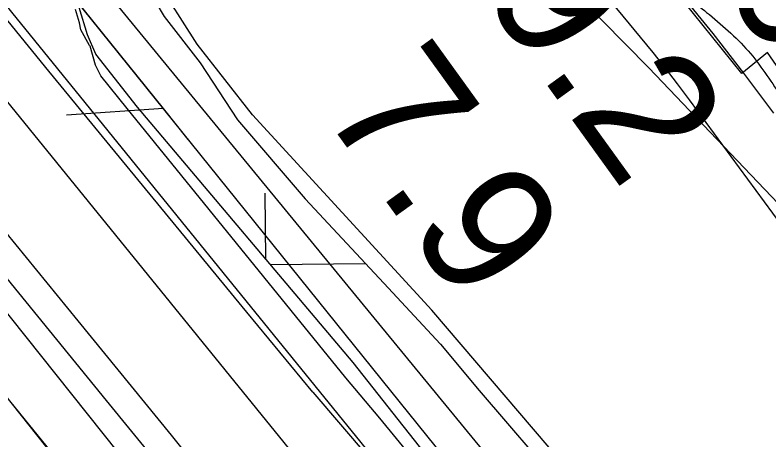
# Model space of a CAD drawing. Extents: x 3694830 to 3732949, y 415201 to 440970.
# Drawn here: x 3712647 to 3713026.6, y 434275.8 to 434489.8 of the extents above; entities that cross this region are included whole.
import ezdxf

# ---------------------------------------------------------------- set-up
doc = ezdxf.new("R2010")
doc.units = 0
for name, color, linetype in [('V-FLOD-BASE', 7, 'Continuous'), ('V-LEVE-TOET', 7, 'Continuous'), ('V-RAIL-TRAK', 7, 'Continuous'), ('V-RIVR-EDGE', 7, 'Continuous'), ('V-RIVR-RANG', 7, 'Continuous'), ('V-ROAD-CNTR', 7, 'Continuous'), ('V-RRAP-FSHR', 7, 'Continuous'), ('V-RRAP-RVMT', 7, 'Continuous'), ('V-SITE-VEGE', 7, 'Continuous'), ('V-SURV-LINE', 7, 'Continuous'), ('V-TOPO-DPTH', 7, 'Continuous'), ('V-TOPO-MINR', 7, 'Continuous'), ('V-TOPO-SHOR', 7, 'Continuous'), ('V-TOPO-WATR', 7, 'Continuous'), ('V-WETL-SWMP', 7, 'Continuous')]:
    doc.layers.add(name, color=color, linetype=linetype)

msp = doc.modelspace()

# ---------------------------------------------------------------- linework, layer by layer
at = {"layer": 'V-FLOD-BASE'}
for points in [[(3712796.88, 434299.8), (3712763.63, 434340.19), (3712730.42, 434380.61), (3712697.23, 434421.07), (3712664.09, 434461.55), (3712630.98, 434502.07)], [(3712796.88, 434299.8), (3712810.92, 434283.6), (3712824.81, 434267.27), (3712838.54, 434250.81), (3712852.1, 434234.22), (3712865.52, 434217.49), (3712878.76, 434200.64), (3712891.85, 434183.67), (3712904.77, 434166.57), (3712917.52, 434149.34), (3712930.56, 434132.93), (3712943.43, 434116.39), (3712956.14, 434099.73), (3712968.69, 434082.95), (3712981.07, 434066.04), (3712993.3, 434049.02), (3713005.35, 434031.88), (3713017.24, 434014.62), (3713028.97, 433997.25)]]:
    msp.add_lwpolyline(points, dxfattribs=at)
at = {"layer": 'V-LEVE-TOET'}
for points in [[(3712538.02, 434508.39), (3712584.82, 434450.79), (3712631.68, 434393.23), (3712678.59, 434335.73), (3712725.56, 434278.27)], [(3712684.78, 434474.05), (3712684.51, 434474.5), (3712680.12, 434482.33), (3712679.42, 434485.78), (3712678.53, 434489.18), (3712677.43, 434492.52)], [(3712813.5, 434307.09), (3712703.47, 434442.67), (3712690.24, 434459.1), (3712687.43, 434464.6), (3712684.78, 434474.05)], [(3713110.71, 433913.01), (3713083.54, 433951.26), (3713056.2, 433989.39), (3713028.69, 434027.4), (3713001.02, 434065.28), (3712973.18, 434103.04), (3712945.17, 434140.68), (3712929.37, 434161.99), (3712913.38, 434183.16), (3712897.2, 434204.18), (3712880.83, 434225.06), (3712864.27, 434245.79), (3712847.53, 434266.38), (3712830.61, 434286.81), (3712813.5, 434307.09)], [(3712725.56, 434278.27), (3712773.35, 434218.4), (3712821.33, 434158.69), (3712869.52, 434099.14), (3712917.91, 434039.76), (3712939.31, 434008.7), (3712960.9, 433977.78), (3712982.68, 433946.99), (3713004.64, 433916.34), (3713026.79, 433885.81)]]:
    msp.add_lwpolyline(points, dxfattribs=at)
at = {"layer": 'V-RAIL-TRAK'}
for points in [[(3712693.09, 434295.66), (3712529.51, 434496.34), (3712288.06, 434793.3), (3712091.83, 435035.36), (3711945.85, 435214.17)], [(3713294.31, 433466.42), (3713249.25, 433531.04), (3713026, 433854.05), (3713006, 433882.93), (3712985.83, 433911.7), (3712965.49, 433940.36), (3712945, 433968.89), (3712924.33, 433997.31), (3712903.5, 434025.61), (3712882.51, 434053.78), (3712861.35, 434081.84), (3712840.04, 434109.77), (3712818.56, 434137.58), (3712793.87, 434169.51), (3712768.98, 434201.29), (3712743.89, 434232.91), (3712718.59, 434264.37), (3712693.09, 434295.66)]]:
    msp.add_lwpolyline(points, dxfattribs=at)
at = {"layer": 'V-RIVR-EDGE'}
msp.add_spline([(3709416.41, 438923.63), (3709424.2, 438904.77), (3709441.5, 438869.15), (3709450.77, 438855.78), (3709471.73, 438831.06), (3709491.09, 438809.18), (3709508.82, 438785.28), (3709539, 438725.35), (3709552.29, 438701.87), (3709586.93, 438647.6), (3709593.77, 438632.62), (3709609.48, 438608.32), (3709646.12, 438547.17), (3709660.21, 438520.04), (3709671.88, 438499.39), (3709677.92, 438486.03), (3709685.16, 438472.67), (3709701.68, 438446.34), (3709741.56, 438385.59), (3709764.53, 438355.61), (3709775.01, 438339.81), (3709795.15, 438309.43), (3709809.24, 438283.52), (3709836.62, 438236.95), (3709866.83, 438187.14), (3709888.98, 438151.9), (3709906.3, 438125.17), (3709922.82, 438100.46), (3709934.91, 438085.88), (3709970.78, 438036.86), (3709995.37, 438006.87), (3710014.73, 437984.99), (3710041.34, 437953.38), (3710062.31, 437929.47), (3710132.49, 437858.54), (3710157.5, 437830.57), (3710170.8, 437815.17), (3710191.37, 437793.69), (3710222.84, 437764.5), (3710249.05, 437736.13), (3710268.42, 437717.07), (3710289.78, 437688.72), (3710309.53, 437662.38), (3710331.69, 437632.81), (3710343.39, 437618.63), (3710343.77, 437612.16), (3710342.52, 437595.18), (3710341.69, 437587.09), (3710344.09, 437574.95), (3710349.32, 437564.02), (3710357.38, 437554.7), (3710372.31, 437541.72), (3710390.86, 437520.65), (3710416.28, 437497.14), (3710444.93, 437474.82), (3710461.87, 437456.59), (3710478.8, 437433.49), (3710492.11, 437422.14), (3710505.43, 437411.19), (3710519.55, 437396.6), (3710538.5, 437375.12), (3710572.38, 437340.66), (3710589.7, 437314.74), (3710598.97, 437299.35), (3710610.66, 437287.19), (3710630.42, 437265.71), (3710667.13, 437227.61), (3710694.96, 437201.26), (3710719.98, 437180.57), (3710742.58, 437162.32), (3710763.16, 437145.28), (3710783.34, 437129.87), (3710806.36, 437118.09), (3710826.96, 437107.52), (3710844.32, 437094.94), (3710865.3, 437076.69), (3710879.82, 437061.29), (3710892.72, 437046.7), (3710907.66, 437034.94), (3710922.99, 437022.37), (3710947.6, 436998.85), (3710956.48, 436993.17), (3710973.42, 436976.14), (3710992.78, 436956.28), (3711016.18, 436931.96), (3711039.57, 436905.62), (3711072.63, 436865.91), (3711081.48, 436850.93), (3711083.08, 436840.81), (3711081.43, 436829.9), (3711079.39, 436823.03), (3711079.38, 436817.37), (3711081.78, 436806.85), (3711087.82, 436797.53), (3711088.61, 436789.04), (3711091.81, 436776.5), (3711098.25, 436764.35), (3711106.73, 436757.05), (3711115.2, 436750.96), (3711118.01, 436742.87), (3711119.2, 436732.35), (3711119.18, 436721.43), (3711123.99, 436706.06), (3711132.05, 436695.93), (3711146.56, 436677.29), (3711154.62, 436665.54), (3711168.32, 436646.1), (3711177.97, 436623.03), (3711181.56, 436604.01), (3711185.97, 436588.23), (3711194.83, 436571.23), (3711219.42, 436540.84), (3711231.91, 436522.2), (3711251.26, 436500.73), (3711276.67, 436472.36), (3711302.06, 436440.35), (3711327.08, 436416.83), (3711345.23, 436400.61), (3711358.56, 436391.68), (3711362.6, 436391.67), (3711365.03, 436393.29), (3711367.06, 436395.71), (3711360.22, 436410.69), (3711348.95, 436433.76), (3711348.56, 436435.79), (3711350.19, 436441.04), (3711353.43, 436443.46), (3711360.71, 436445.86), (3711370.41, 436443.41), (3711379.69, 436435.71), (3711385.35, 436433.27), (3711393.03, 436433.25), (3711401.93, 436435.25), (3711411.23, 436435.63), (3711418.91, 436432.78), (3711433.43, 436419.4), (3711452.78, 436395.9), (3711476.58, 436370.77), (3711503.19, 436338.76), (3711528.99, 436307.56), (3711539.87, 436292.97), (3711550.76, 436278.79), (3711562.46, 436268.25), (3711578.58, 436248.8), (3711601.94, 436211.14), (3711619.66, 436179.96), (3711638.58, 436146.75), (3711647.84, 436129.34), (3711661.95, 436112.32), (3711680.1, 436094.49), (3711699.46, 436073.01), (3711711.15, 436058.83), (3711730.9, 436031.68), (3711750.26, 436012.63), (3711780.51, 435980.21), (3711801.87, 435951.85), (3711825.64, 435916.61), (3711836.91, 435896.36), (3711875.6, 435841.68), (3711900.17, 435803.2), (3711927.96, 435759.86), (3711955.74, 435708.04), (3711962.56, 435688.21), (3711968.59, 435674.44), (3711979.06, 435653.79), (3711993.17, 435638.39), (3712013.35, 435620.95), (3712024.24, 435612.03), (3712033.92, 435601.49), (3712046.42, 435584.88), (3712059.71, 435563.42), (3712069.37, 435546.41), (3712083.08, 435529.39), (3712097.18, 435509.95), (3712116.96, 435495.34), (3712130.69, 435486.82), (3712141.57, 435473.85), (3712168.59, 435442.65), (3712171.4, 435435.36), (3712183.09, 435419.56), (3712199.62, 435402.13), (3712223.83, 435380.64), (3712242.79, 435359.97), (3712257.3, 435340.93), (3712270.99, 435318.25), (3712283.08, 435302.45), (3712301.62, 435277.34), (3712346.38, 435227.49), (3712366.53, 435199.54), (3712381.44, 435177.66), (3712398.77, 435155.78), (3712416.91, 435132.29), (3712436.61, 435086.54), (3712455.54, 435054.15), (3712466.42, 435037.54), (3712489, 435011.61), (3712512.79, 434986.07), (3712546.27, 434954.04), (3712574.51, 434927.69), (3712607.17, 434886.36), (3712630.95, 434857.59), (3712637.81, 434850.3), (3712652.73, 434835.7), (3712657.97, 434827.2), (3712659.16, 434819.11), (3712661.57, 434812.23), (3712661.96, 434804.95), (3712668.82, 434797.65), (3712682.52, 434779.83), (3712700.66, 434757.14), (3712724.04, 434725.94), (3712742.58, 434702.85), (3712756.29, 434685.83), (3712784.54, 434665.54), (3712804.33, 434653.77), (3712827.35, 434641.58), (3712857.63, 434621.69), (3712868.51, 434609.13), (3712884.65, 434593.32), (3712899.98, 434579.53), (3712922.18, 434563.3), (3712941.55, 434547.08), (3712958.08, 434527.63), (3712978.25, 434505.74), (3712995.19, 434491.14), (3713016.17, 434471.68), (3713032.29, 434449.4), (3713043.36, 434433.46)], degree=3, dxfattribs=at)
at = {"layer": 'V-ROAD-CNTR'}
msp.add_lwpolyline([(3712421.46, 434572.98), (3712563.56, 434397), (3712699.11, 434226.32), (3712859.72, 434016.64), (3712984.02, 433843.19), (3713141.09, 433617.01), (3713254.15, 433455.75), (3713389.02, 433261.64), (3713543.18, 433038.29), (3713585.24, 432975.2), (3713625.92, 432914.29), (3713677.43, 432832.35), (3713748.96, 432708.5), (3713833.44, 432532.43), (3713938.92, 432305.82), (3714045.6, 432073.68)], dxfattribs=at)
at = {"layer": 'V-RRAP-FSHR'}
msp.add_line((3712721.74, 434442.68), (3712672.97, 434439.38), dxfattribs=at)
for points in [[(3709222.11, 438921.31), (3709272, 438761.97), (3710162.94, 437583.18), (3712937.01, 434204)], [(3715590.88, 429044.3), (3715510.59, 429237.53), (3715386.89, 429544), (3715293.98, 429778.27), (3715284.97, 429813.74), (3715219.35, 430068.64), (3715133.55, 430321.41), (3715095.71, 430391.74), (3714970.77, 430644.98), (3714789.05, 431017.39), (3714473.52, 431710.67), (3714534.18, 431739.73), (3714507.16, 431804.11), (3714437.43, 431808.65), (3714343.39, 431985.9), (3714094.81, 432435.24), (3713885.74, 432801.47), (3713772.55, 432990.13), (3713628.25, 433189.55), (3713470.98, 433415.91), (3713309.94, 433651.66), (3713049.09, 434012.47), (3712897.92, 434224.12), (3712648.57, 434533.45)], [(3712721.74, 434442.68), (3712677.76, 434497.24)], [(3712734.25, 434427.16), (3712721.74, 434442.68)]]:
    msp.add_lwpolyline(points, dxfattribs=at)
at = {"layer": 'V-RRAP-RVMT'}
msp.add_lwpolyline([(3713511.09, 433659.45), (3713429.27, 433796.79), (3713448.87, 433808.4), (3713385.44, 433914.67), (3713383.76, 433913.68), (3713311.41, 434035.14), (3713309.09, 434033.75), (3713227.85, 434170.1), (3713229.82, 434171.23), (3713161.53, 434269.67), (3713164.84, 434272.04), (3713094.87, 434372.82), (3713094.22, 434372.35), (3713025.85, 434470.87), (3713012.88, 434460.42), (3712935.06, 434557.2), (3712916.85, 434542.59), (3712841.51, 434636.27), (3712826.51, 434623.83), (3712740.56, 434726.84), (3712738.69, 434725.27), (3712649.21, 434832.72), (3712656.67, 434838.93)], dxfattribs=at)
at = {"layer": 'V-SITE-VEGE'}
for points in [[(3712918.9, 434511.13), (3712966.15, 434463.28), (3713069.02, 434355.26), (3713109.46, 434297.71), (3713151.05, 434247.92), (3713235.85, 434108.9), (3713295.33, 434005), (3713307.65, 433989.16), (3713337.79, 433954.73), (3713397.29, 433859.75), (3713407.98, 433834.76), (3713427.55, 433788.22), (3713439.81, 433751.54), (3713444.11, 433732.53), (3713449.53, 433705.95), (3713454.93, 433671.58), (3713457.39, 433649.59), (3713461.43, 433620.04), (3713466.16, 433591.17), (3713476.84, 433560.91), (3713489.37, 433537.97), (3713501.23, 433522.6), (3713529.77, 433491.6), (3713538.21, 433479.67)], [(3713526.41, 433433.45), (3713442.67, 433543.37), (3713343.67, 433681.51), (3713241.91, 433818.74), (3713153.65, 433947), (3713055.77, 434080.55), (3712967.03, 434203.32), (3712937.62, 434246.68), (3712856.9, 434341.11), (3712766.52, 434439.59), (3712738.66, 434475.19), (3712717.71, 434508.1)]]:
    msp.add_lwpolyline(points, dxfattribs=at)
at = {"layer": 'V-SURV-LINE'}
for points in [[(3711999.45, 435286.85), (3712904.29, 434172.02)], [(3712880.99, 434153.12), (3711976.15, 435267.95)]]:
    msp.add_lwpolyline(points, dxfattribs=at)
at = {"layer": 'V-TOPO-DPTH'}
msp.add_lwpolyline([(3712982.54, 434500.03), (3712998.38, 434480.45), (3713013.8, 434460.54), (3713028.94, 434440.41)], dxfattribs=at)
at = {"layer": 'V-TOPO-MINR'}
msp.add_lwpolyline([(3712926.88, 434521.06), (3712961.78, 434478.67), (3712968.08, 434470.88), (3712974.3, 434463.02), (3712980.39, 434455.07), (3712986.4, 434447.04), (3713359.8, 433939.2)], dxfattribs=at)
at = {"layer": 'V-TOPO-SHOR'}
for points in [[(3712778.39, 434129.34), (3712685.63, 434244.71), (3712560.79, 434398.25), (3712512.42, 434459.06), (3712510.82, 434462.58), (3712513.12, 434469.26), (3712518.19, 434473.23), (3712526, 434478), (3712529.91, 434478.82), (3712532.27, 434478.05), (3712542.58, 434465.58)], [(3712542.58, 434465.58), (3712699.16, 434269.14), (3712801.48, 434136.2)]]:
    msp.add_lwpolyline(points, dxfattribs=at)
at = {"layer": 'V-TOPO-WATR'}
msp.add_lwpolyline([(3712982.54, 434500.03), (3712998.38, 434480.45), (3713013.8, 434460.54), (3713028.94, 434440.41)], dxfattribs=at)
at = {"layer": 'V-WETL-SWMP'}
for p, q in [((3712773.26, 434366.85), (3712772.86, 434400.05)), ((3712775.59, 434364.08), (3712823.28, 434364.65))]:
    msp.add_line(p, q, dxfattribs=at)
for points in [[(3712709.45, 434510.31), (3712722.04, 434489.04), (3712740.15, 434465.75), (3712759, 434436.95), (3712793.1, 434397.25), (3712832.75, 434354.84), (3712861.26, 434324.05), (3712880.76, 434300.78), (3712922.5, 434252.07), (3712951.47, 434221.56), (3712970.84, 434194.05), (3713010.96, 434139.26), (3713104.63, 434008.82)], [(3713057.69, 433997.51), (3712989.09, 434090.13), (3712932.79, 434166.93), (3712916.83, 434188.71), (3712817.22, 434314.73), (3712708.62, 434443.43), (3712687.73, 434470.15), (3712683.51, 434479.76), (3712679.26, 434493.51)]]:
    msp.add_lwpolyline(points, dxfattribs=at)

# ---------------------------------------------------------------- texts
at = {"layer": 'V-RIVR-RANG'}
for s, p in [('-6', (3712983.22, 434530.54)), ('9.2', (3712881.12, 434501.13)), ('7.9', (3712800.02, 434442.64))]:
    msp.add_text(s, height=67, rotation=305.8083, dxfattribs=at).set_placement(p)

doc.saveas('drawing.dxf')
